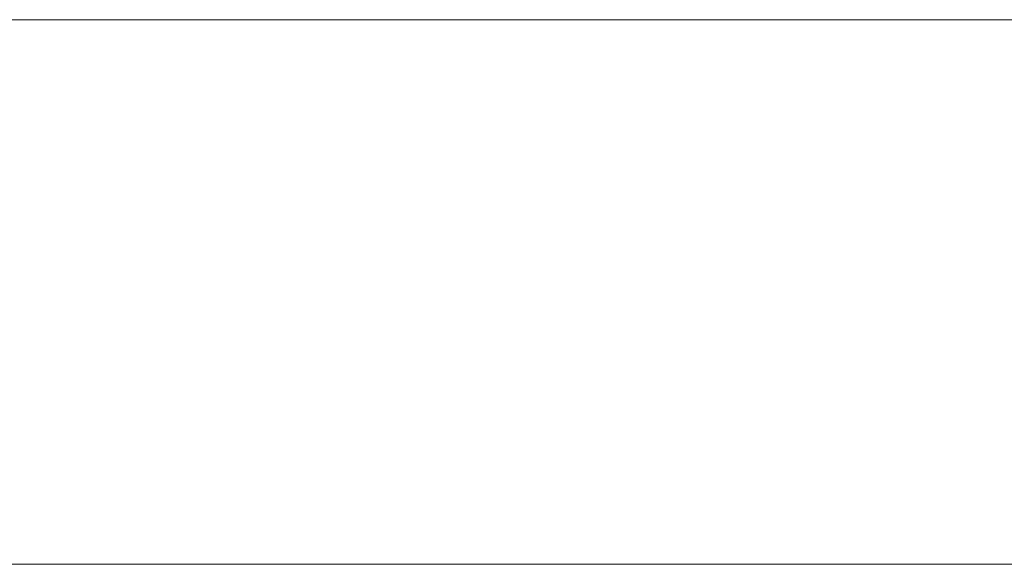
# Model space of a CAD drawing. Header units: millimetres. Extents: x -1114 to 1396, y -630 to 631.
# Tile 569 of 656: x 1215 to 1230, y -499 to -490. Entities that reach past the tile are written whole.
import ezdxf

# ---------------------------------------------------------------- set-up
doc = ezdxf.new("R2010")
doc.units = ezdxf.units.MM
doc.header["$MEASUREMENT"] = 0

msp = doc.modelspace()

# ---------------------------------------------------------------- linework, layer by layer
at = {"lineweight": 18}
for p, q in [((1245.4044, -490.4345), (1205.3044, -490.4345)), ((1253.4547, -499.1239), (1197.2491, -499.1239)), ((1253.4547, -499.1239), (1197.2491, -499.1239)), ((1220.4519, -499.1264), (1220.4519, -499.1239)), ((1230.2519, -499.1264), (1220.4519, -499.1264)), ((1230.2519, -499.1239), (1230.2519, -499.1264))]:
    msp.add_line(p, q, dxfattribs=at)

doc.saveas('drawing.dxf')
